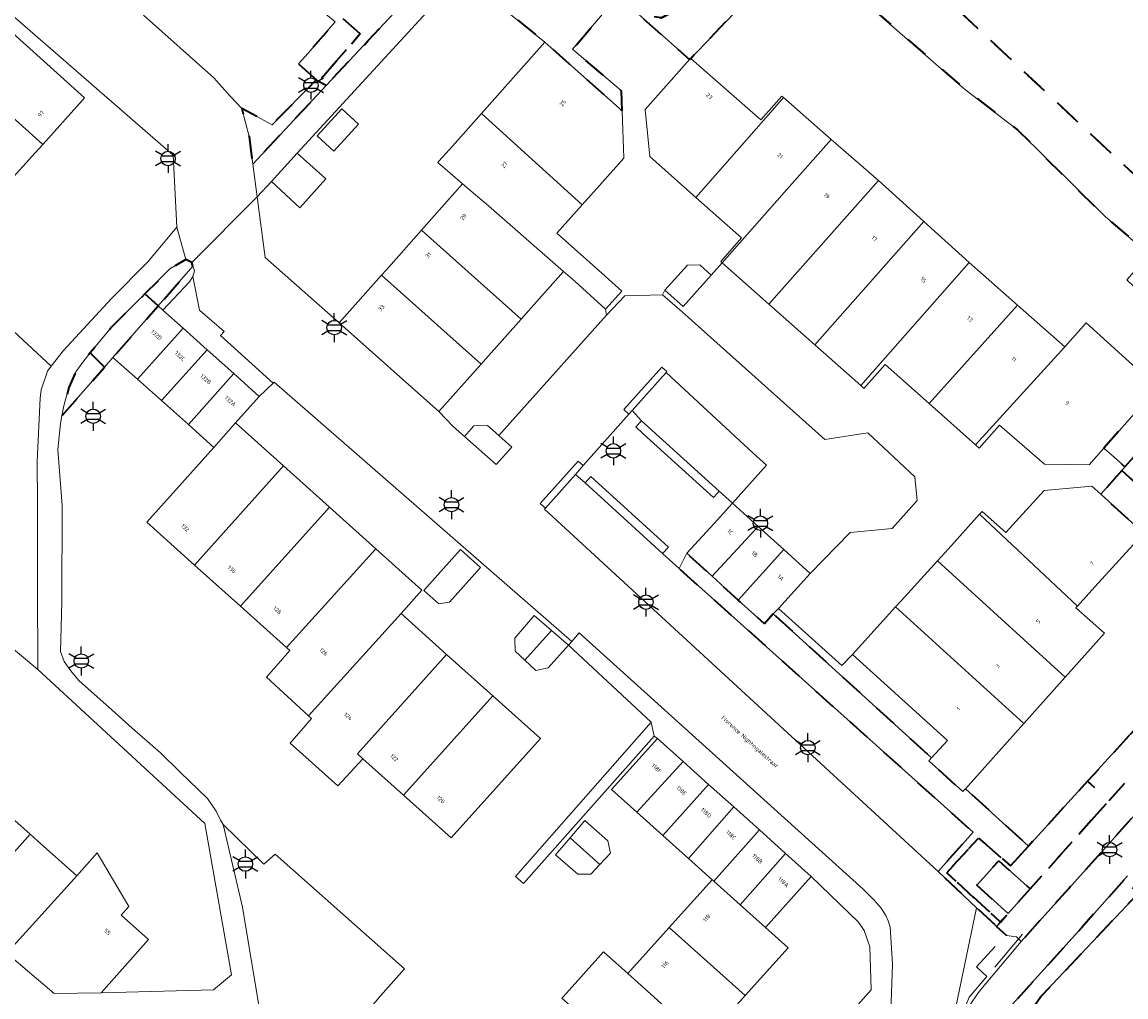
# Model space of a CAD drawing. Extents: x 105780 to 185197, y 477999 to 525027.
# Tile 132 of 562: x 106806 to 106903, y 479237 to 479322. Entities that reach past the tile are written whole.
import ezdxf
from ezdxf.enums import TextEntityAlignment as Align

# ---------------------------------------------------------------- set-up
doc = ezdxf.new("R2010")
doc.units = 0
doc.linetypes.add('XX-HIDDEN', pattern=[4, 2, -2])
for name, color, linetype, lineweight in [('B-GV-GR-HAAG_01-G', 252, 'GR-HAAG1', 13), ('B-GV-GR-MATERIAALGRENS-G', 252, 'XX-HIDDEN', 35), ('B-RO-IE-MEUBILAIR_WEGMEUBILAIR-S', 252, 'Continuous', 25), ('B-RO-IE-TERREINAFSCHEIDING_KUNSTMATIG_HEKWERK-G', 252, 'IE-TERREINAFSCHEIDING-KUNSTMATIG', 18), ('B-XX-KG-KADASTRAAL_BEBOUWING-G', 252, 'Continuous', 20), ('B1-WE-OG-BEBOUWING-T18', 7, 'Continuous', 18), ('B1-WE-OG-TERREIN_ERF-GV', 252, 'Continuous', 18), ('B1-WE-OG-TOPOGRAFIE-T18', 10, 'Continuous', 18), ('B1-WE-VH-VERHARDING_ASFALT-GV', 252, 'Continuous', 18), ('B1-WE-VH-VERHARDING_BETONSTRAATSTEEN-GV', 252, 'Continuous', 18), ('B1-WE-VH-VERHARDING_TEGEL-GV', 252, 'Continuous', 18)]:
    doc.layers.add(name, color=color, linetype=linetype, lineweight=lineweight)
doc.styles.add('NLCS-ISO', font='NLCS-ISO.ttf')
doc.styles.add('NLCS-ISO-M200-T18', font='NLCS-ISO.ttf', dxfattribs={"height": 0.36})
doc.linetypes.add('GR-HAAG1', pattern='A,6,[176,NLCS.shx,S=0.125,R=0,X=0,Y=0],-2', length=8)
doc.linetypes.add('IE-TERREINAFSCHEIDING-KUNSTMATIG', pattern='A,4,[82,NLCS.SHX,S=0.75,R=90,X=0,Y=0],4,-2', length=10)

# ---------------------------------------------------------------- blocks, each defined once
blk = doc.blocks.new('B-SIE-WEG_LICHTMAST-SO')
at = {"ltscale": 0.1}
for p, q in [((0, 1.27), (0, 2.53)), ((-1.1, 0.63), (-2.19, 1.27)), ((1.1, 0.63), (2.19, 1.27)), ((-1.1, -0.63), (-2.19, -1.27)), ((0, -1.27), (0, -2.53)), ((1.1, -0.63), (2.19, -1.27))]:
    blk.add_line(p, q, dxfattribs=at)
at = {"flags": 128}
for points in [[(-1.16, 0.5), (1.16, 0.5)], [(-1.16, -0.5), (1.16, -0.5)]]:
    blk.add_lwpolyline(points, dxfattribs=at)
at = {"ltscale": 0.1}
blk.add_circle((0, 0), 1.27, dxfattribs=at)
at = {"style": 'NLCS-ISO'}
blk.add_attdef('TYPE', text='', height=1.8, dxfattribs=at).set_placement((0, 2.53), align=Align.BOTTOM_CENTER)

msp = doc.modelspace()

# ---------------------------------------------------------------- linework, layer by layer
at = {"layer": 'B-GV-GR-HAAG_01-G', "flags": 128}
for points in [[(106860.454, 479286.191), (106866.621, 479280.59), (106866.945, 479280.947), (106867.125, 479281.145), (106860.312, 479287.333), (106859.808, 479286.778)], [(106855.845, 479282.415), (106855.341, 479281.86), (106862.154, 479275.672), (106862.658, 479276.227)]]:
    msp.add_lwpolyline(points, close=True, dxfattribs=at)
at = {"layer": 'B-GV-GR-MATERIAALGRENS-G', "flags": 128}
for points in [[(106844.59, 479329.89), (106843.47, 479332.69), (106833.89, 479342.495), (106832.709, 479340.943), (106833.32, 479336.4), (106834.88, 479335.05), (106840.364, 479330.298), (106837.38, 479326.887), (106833.852, 479322.854), (106835.605, 479321.296), (106831.933, 479317.109), (106832.623, 479316.777), (106836.29, 479320.71), (106840.01, 479324.7)], [(106872.87, 479333.82), (106874.5, 479334.55), (106875.48, 479334.52), (106876.64, 479333.92), (106877.97, 479332.84), (106907.06, 479305.69), (106922.91, 479288.95), (106923.16, 479288.53), (106923.02, 479287.94), (106922.26, 479287.1), (106921.55, 479286.82), (106917.76, 479289.66), (106915.55, 479291.5), (106914.94, 479291.53), (106914.27, 479290.06), (106912.69, 479287.93), (106909.76, 479285.23), (106908.13, 479283.88), (106907.27, 479282.91), (106908.19, 479281.54), (106913.96, 479275.98), (106915.57, 479274.63), (106916.35, 479275.451), (106925.74, 479285.33), (106926.36, 479285.79), (106928.362, 479285.134), (106929.748, 479286.718), (106926.099, 479289.984), (106925.618, 479289.454), (106924.008, 479290.914), (106924.479, 479291.434), (106920.646, 479294.865), (106920.209, 479294.404), (106919.91, 479294.71), (106918.525, 479296.124), (106918.856, 479296.467), (106911.607, 479302.955), (106911.28, 479303.58), (106910.77, 479309.24), (106910.92, 479313.09), (106911.52, 479314.54), (106922.711, 479325.543), (106920.88, 479327.02), (106919.87, 479325.89), (106916.693, 479328.584), (106906.78, 479336.99), (106905.13, 479338.08), (106903.72, 479338.64), (106902.02, 479339), (106875.21, 479338.06), (106872.94, 479337.9), (106871.23, 479337.55), (106869.86, 479336.91), (106868.62, 479336.15), (106867.683, 479335.213), (106864.98, 479332.44), (106862.54, 479330.17), (106860.96, 479329.12), (106860.54, 479328.24), (106860.073, 479324.32), (106860.03, 479323.02), (106862.05, 479322.71), (106862.99, 479323.22), (106871.139, 479331.963)], [(106877.97, 479332.84), (106876.64, 479333.92), (106875.48, 479334.52), (106874.5, 479334.55), (106872.87, 479333.82), (106871.139, 479331.963), (106862.99, 479323.22), (106862.05, 479322.71), (106860.03, 479323.02), (106864.515, 479319.043), (106864.617, 479319.158), (106864.621, 479319.154), (106874.15, 479329.13), (106888.64, 479316.49), (106893.31, 479312.89), (106901.01, 479305.25), (106904.802, 479301.999), (106906.573, 479303.961), (106912.778, 479298.456), (106913.098, 479297.679), (106913.056, 479297.175), (106912.947, 479296.794), (106912.775, 479296.265), (106912.299, 479295.405), (106912.98, 479294.8), (106902.75, 479283.27), (106902.48, 479282.966), (106914.404, 479272.024), (106915.57, 479274.63), (106913.96, 479275.98), (106908.19, 479281.54), (106907.27, 479282.91), (106908.13, 479283.88), (106909.76, 479285.23), (106912.69, 479287.93), (106914.27, 479290.06), (106914.94, 479291.53), (106915.55, 479291.5), (106917.76, 479289.66), (106921.55, 479286.82), (106922.26, 479287.1), (106923.02, 479287.94), (106923.16, 479288.53), (106922.91, 479288.95), (106907.06, 479305.69)], [(106858.11, 479324.5), (106858.51, 479327.71), (106858.09, 479328.24), (106854.323, 479331.29), (106853.47, 479331.98), (106852.43, 479332.61), (106851.66, 479332.72), (106850.17, 479332.41), (106849.07, 479331.64), (106848.4, 479330.83), (106844.459, 479326.53), (106851.812, 479320.58), (106853.927, 479318.698), (106858.597, 479314.543), (106858.535, 479316.313), (106854.249, 479319.947)], [(106835.605, 479321.296), (106833.852, 479322.854), (106833.411, 479322.349), (106831.025, 479319.617), (106830.188, 479318.659), (106831.933, 479317.109)], [(106832.623, 479316.777), (106831.933, 479317.109), (106831.644, 479317.183), (106827.869, 479313.326), (106826.095, 479314.276), (106825.19, 479314.76), (106825.84, 479312.29), (106826.162, 479309.847)], [(106912.98, 479294.8), (106912.299, 479295.405), (106912.775, 479296.265), (106912.947, 479296.794), (106913.056, 479297.175), (106913.098, 479297.679), (106912.778, 479298.456), (106906.573, 479303.961), (106904.802, 479301.999), (106904.882, 479301.931), (106906.68, 479300.39), (106910.171, 479297.292), (106908.927, 479293.82), (106905.61, 479290.258), (106900.909, 479284.919), (106902.032, 479283.913), (106902.75, 479283.27)], [(106820.909, 479300.914), (106820.81, 479301.21), (106820.28, 479301.49), (106818.88, 479300.66), (106816.689, 479298.465), (106817.856, 479297.42)], [(106817.856, 479297.42), (106816.689, 479298.465), (106813.77, 479295.54), (106811.893, 479293.279), (106813.144, 479292.028), (106813.88, 479292.87)], [(106813.144, 479292.028), (106811.893, 479293.279), (106811.33, 479292.6), (106810.63, 479291.63), (106810.02, 479290.26), (106809.58, 479288.63), (106809.409, 479287.755)], [(106924.721, 479276.241), (106933.607, 479286.222), (106931.193, 479288.371), (106929.748, 479286.718), (106928.362, 479285.134), (106926.36, 479285.79), (106925.74, 479285.33), (106916.35, 479275.451), (106915.57, 479274.63), (106914.404, 479272.024), (106912.518, 479269.963), (106906.695, 479263.601), (106903.11, 479259.668), (106904.95, 479257.983), (106901.343, 479253.948), (106899.789, 479252.21), (106894.429, 479246.215), (106892.493, 479244.056), (106891.821, 479243.297), (106891.487, 479242.92), (106892.349, 479242.125), (106893.243, 479242.005), (106893.631, 479241.581), (106897.826, 479246.258)], [(106902.48, 479282.966), (106900.626, 479280.876), (106904.393, 479277.461), (106904.372, 479277.438), (106912.518, 479269.963), (106914.404, 479272.024)], [(106871.875, 479270.354), (106871.095, 479269.495), (106868.8, 479271.58), (106866.498, 479273.671), (106864.282, 479275.684), (106863.6, 479274.36), (106889.42, 479251.19), (106886.34, 479247.75), (106889.73, 479244.54), (106891.487, 479242.92), (106891.821, 479243.297), (106891.7, 479243.409), (106887.108, 479247.636), (106889.903, 479250.672), (106892.709, 479248.239), (106894.289, 479249.975), (106888.743, 479255.008), (106888.516, 479254.754), (106885.54, 479257.47), (106885.772, 479257.719)], [(106903.11, 479259.668), (106899.468, 479255.666), (106901.271, 479254.015), (106901.343, 479253.948), (106904.95, 479257.983)], [(106899.789, 479252.21), (106901.343, 479253.948), (106901.271, 479254.015), (106899.468, 479255.666), (106894.289, 479249.975), (106892.709, 479248.239), (106889.903, 479250.672), (106887.108, 479247.636), (106891.7, 479243.409), (106891.821, 479243.297), (106892.493, 479244.056), (106889.738, 479246.527), (106891.675, 479248.685), (106894.429, 479246.215)], [(106892.864, 479225.148), (106891.821, 479227.102), (106891.484, 479228.071), (106891.817, 479229.541), (106892.359, 479231.021), (106892.559, 479231.439), (106894.444, 479235.385), (106895.38, 479236.774), (106903.939, 479245.837), (106903.082, 479246.602), (106903.39, 479247), (106902.992, 479247.359), (106898.969, 479242.817), (106892.595, 479235.758), (106891.867, 479234.68), (106891.389, 479233.579), (106890.914, 479231.752), (106890.889, 479231.439), (106890.682, 479228.881), (106891.079, 479226.665), (106891.839, 479223.996), (106895.088, 479214.996), (106914.768, 479197.302), (106918.537, 479201.793), (106918.62, 479201.723), (106918.779, 479201.888)]]:
    msp.add_lwpolyline(points, close=True, dxfattribs=at)
at = {"layer": 'B-RO-IE-TERREINAFSCHEIDING_KUNSTMATIG_HEKWERK-G', "flags": 128}
for points in [[(106891.318, 479239.323), (106893.746, 479242.222)], [(106891.348, 479213.885), (106890.177, 479217.829), (106889.599, 479220.166), (106889.026, 479222.485), (106888.425, 479224.862), (106888.036, 479227.25), (106887.668, 479229.656), (106887.915, 479232.059), (106888.176, 479234.466), (106889.075, 479236.714), (106890.624, 479238.522), (106889.727, 479239.363), (106891.346, 479241.138)]]:
    msp.add_lwpolyline(points, dxfattribs=at)
at = {"layer": 'B-XX-KG-KADASTRAAL_BEBOUWING-G', "flags": 128}
for points in [[(106802.668, 479323.52), (106798.991, 479319.433), (106807.72, 479311.598), (106811.224, 479315.494), (106811.388, 479315.676)], [(106853.927, 479318.698), (106851.812, 479320.58), (106846.241, 479314.318), (106855.091, 479306.288), (106856.614, 479308), (106858.742, 479310.392), (106858.597, 479314.543)], [(106798.991, 479319.433), (106798.326, 479318.693), (106795.273, 479315.299), (106795.201, 479315.219), (106797.263, 479313.424), (106804.067, 479307.537), (106807.046, 479310.849), (106807.72, 479311.598)], [(106872.76, 479315.711), (106872.618, 479315.836), (106870.773, 479313.74), (106864.621, 479319.154), (106864.617, 479319.158), (106864.515, 479319.043), (106860.62, 479314.65), (106861.021, 479310.526), (106865.075, 479306.932), (106871.21, 479313.94)], [(106876.952, 479312.022), (106872.76, 479315.711), (106871.21, 479313.94), (106865.075, 479306.932), (106869.086, 479303.376), (106867.26, 479301.319), (106867.385, 479301.208), (106873.064, 479307.648)], [(106833.97, 479314.716), (106831.808, 479312.357), (106833.283, 479311.005), (106835.445, 479313.364)], [(106846.241, 479314.318), (106843.694, 479311.455), (106842.498, 479310.11), (106842.408, 479310.009), (106844.594, 479308.122), (106846.868, 479306.208), (106853.458, 479300.436), (106854.476, 479299.541), (106857.15, 479297.134), (106858.568, 479298.709), (106856.515, 479300.558), (106852.874, 479303.797), (106855.091, 479306.288)], [(106881.105, 479308.424), (106877.152, 479311.846), (106876.952, 479312.022), (106873.064, 479307.648), (106867.385, 479301.208), (106871.474, 479297.579)], [(106830.07, 479310.83), (106827.8, 479308.35), (106830.29, 479306.02), (106832.59, 479308.57)], [(106885.095, 479304.814), (106881.105, 479308.424), (106871.474, 479297.579), (106875.514, 479293.993)], [(106844.594, 479308.122), (106841.858, 479305.048), (106840.991, 479304.074), (106849.73, 479296.245), (106850.624, 479297.25), (106853.458, 479300.436), (106846.868, 479306.208)], [(106889.079, 479301.214), (106885.095, 479304.814), (106875.514, 479293.993), (106879.549, 479290.412)], [(106840.991, 479304.074), (106837.866, 479300.56), (106837.463, 479300.107), (106846.206, 479292.284), (106846.631, 479292.762), (106849.73, 479296.245)], [(106866.423, 479300.116), (106865.414, 479301.023), (106864.336, 479300.995), (106862.36, 479298.797), (106863.951, 479297.366)], [(106893.321, 479297.481), (106889.079, 479301.214), (106879.549, 479290.412), (106879.835, 479290.158), (106881.697, 479292.256), (106885.558, 479288.829)], [(106837.463, 479300.107), (106833.74, 479295.922), (106842.506, 479288.124), (106846.206, 479292.284)], [(106820.05, 479295.451), (106818.275, 479297.044), (106817.856, 479297.42), (106813.88, 479292.87), (106816.034, 479290.976)], [(106897.488, 479293.814), (106893.321, 479297.481), (106885.558, 479288.829), (106889.645, 479285.201)], [(106905.61, 479290.258), (106899.36, 479295.93), (106897.488, 479293.814), (106889.645, 479285.201), (106889.955, 479284.926), (106891.745, 479286.942), (106895.68, 479283.51), (106899.624, 479283.446), (106900.909, 479284.919)], [(106822.154, 479293.564), (106820.05, 479295.451), (106816.034, 479290.976), (106818.157, 479289.11)], [(106824.491, 479291.467), (106822.154, 479293.564), (106818.157, 479289.11), (106820.518, 479286.991)], [(106826.736, 479289.453), (106824.491, 479291.467), (106820.518, 479286.991), (106822.752, 479284.987), (106824.657, 479287.136)], [(106828.862, 479283.363), (106824.657, 479287.136), (106822.752, 479284.987), (106816.855, 479278.415), (106821.046, 479274.654)], [(106847.773, 479286.029), (106846.779, 479286.916), (106845.589, 479286.881), (106844.763, 479285.955), (106847.539, 479283.48), (106848.909, 479285.016)], [(106832.904, 479279.735), (106828.862, 479283.363), (106821.046, 479274.654), (106825.089, 479271.027)], [(106900.626, 479280.876), (106899.859, 479281.571), (106895.647, 479281.208), (106893.453, 479278.788), (106892.282, 479277.497), (106890.218, 479279.368), (106889.987, 479279.114), (106898.585, 479271.054), (106900.118, 479272.746), (106904.372, 479277.438), (106904.393, 479277.461)], [(106836.965, 479276.091), (106832.904, 479279.735), (106825.089, 479271.027), (106829.131, 479267.399)], [(106870.549, 479278.036), (106868.286, 479280.091), (106866.671, 479278.313), (106864.282, 479275.684), (106866.498, 479273.671)], [(106889.987, 479279.114), (106887.248, 479276.091), (106886.289, 479275.034), (106897.495, 479264.796), (106900.95, 479268.66), (106898.43, 479270.883), (106898.585, 479271.054)], [(106872.785, 479276.005), (106870.549, 479278.036), (106866.498, 479273.671), (106868.8, 479271.58)], [(106839.182, 479270.396), (106841.024, 479272.449), (106836.965, 479276.091), (106829.131, 479267.399), (106829.414, 479267.145), (106827.37, 479264.8), (106831.059, 479261.418)], [(106846.173, 479274.438), (106844.398, 479276.025), (106841.183, 479272.428), (106842.494, 479271.256), (106843.452, 479271.394)], [(106875.099, 479273.903), (106872.785, 479276.005), (106868.8, 479271.58), (106871.095, 479269.495), (106871.875, 479270.354), (106872.326, 479270.85)], [(106886.289, 479275.034), (106883.107, 479271.524), (106882.618, 479270.984), (106893.876, 479260.749), (106897.495, 479264.796)], [(106882.618, 479270.984), (106878.832, 479266.808), (106887.183, 479259.237), (106885.772, 479257.719), (106885.54, 479257.47), (106888.516, 479254.754), (106888.743, 479255.008), (106893.876, 479260.749)], [(106843.189, 479266.8), (106839.182, 479270.396), (106831.059, 479261.418), (106831.33, 479261.17), (106829.45, 479259.01), (106833.62, 479255.26), (106835.825, 479257.646), (106835.353, 479258.07)], [(106852.387, 479268.919), (106850.876, 479270.215), (106849.176, 479268.233), (106849.201, 479267.095), (106850.045, 479266.309)], [(106853.894, 479267.627), (106852.387, 479268.919), (106850.045, 479266.309), (106851.032, 479265.39), (106852.115, 479265.623)], [(106847.23, 479263.173), (106843.189, 479266.8), (106835.353, 479258.07), (106835.825, 479257.646), (106839.395, 479254.442)], [(106847.23, 479263.173), (106839.395, 479254.442), (106843.586, 479250.681), (106851.421, 479259.412)], [(106863.959, 479257.399), (106861.694, 479259.432), (106857.669, 479254.949), (106859.887, 479252.958)], [(106866.194, 479255.392), (106863.959, 479257.399), (106859.887, 479252.958), (106862.168, 479250.91)], [(106868.403, 479253.408), (106866.194, 479255.392), (106862.168, 479250.91), (106864.434, 479248.876)], [(106806.603, 479251.009), (106802.312, 479254.821), (106794.398, 479245.998), (106798.674, 479242.161), (106801.606, 479245.414)], [(106868.403, 479253.408), (106864.434, 479248.876), (106866.505, 479247.017), (106866.664, 479246.875), (106870.654, 479251.387)], [(106854.033, 479250.7), (106856.638, 479248.355), (106857.564, 479249.348), (106857.331, 479250.431), (106855.327, 479252.21)], [(106870.654, 479251.387), (106866.664, 479246.875), (106868.972, 479244.816), (106872.953, 479249.323)], [(106810.701, 479247.371), (106807.267, 479250.42), (106806.603, 479251.009), (106801.606, 479245.414), (106798.674, 479242.161), (106799.33, 479241.573), (106802.866, 479238.401), (106803.678, 479239.349), (106803.563, 479239.455), (106804.576, 479240.579)], [(106854.033, 479250.7), (106852.739, 479249.191), (106854.721, 479247.492), (106855.858, 479247.517), (106856.638, 479248.355)], [(106814.616, 479243.894), (106815.269, 479244.656), (106812.495, 479249.392), (106810.701, 479247.371), (106804.576, 479240.579), (106805.985, 479239.368), (106808.727, 479237.019), (106812.856, 479237.096), (106817.007, 479241.771)], [(106875.212, 479247.295), (106872.953, 479249.323), (106868.972, 479244.816), (106871.202, 479242.828)], [(106889.738, 479246.527), (106892.493, 479244.056), (106894.429, 479246.215), (106891.675, 479248.685)], [(106871.202, 479242.828), (106868.972, 479244.816), (106866.664, 479246.875), (106866.505, 479247.017), (106862.743, 479242.827), (106869.416, 479236.836), (106873.191, 479241.041)], [(106862.743, 479242.827), (106859.101, 479238.771), (106865.774, 479232.779), (106869.416, 479236.836)], [(106865.774, 479232.779), (106859.101, 479238.771), (106856.974, 479240.681), (106853.455, 479236.762), (106853.318, 479236.61), (106857.756, 479232.657), (106867.262, 479224.116), (106868.562, 479225.503), (106866.393, 479227.539), (106865.409, 479227.583), (106865.212, 479227.768), (106865.27, 479228.34), (106863.337, 479230.065)]]:
    msp.add_lwpolyline(points, close=True, dxfattribs=at)
at = {"layer": 'B1-WE-OG-TERREIN_ERF-GV', "flags": 128}
for points in [[(106833.411, 479322.349), (106831.03, 479324.35), (106824.048, 479331.381), (106821.061, 479328.008), (106820.493, 479327.367), (106816.899, 479323.308), (106816.701, 479323.084), (106816.573, 479322.939), (106822.74, 479317.43), (106824.17, 479315.82), (106825.19, 479314.76), (106826.095, 479314.276), (106827.869, 479313.326), (106831.644, 479317.183), (106831.933, 479317.109), (106830.188, 479318.659), (106831.025, 479319.617)], [(106893.31, 479312.89), (106888.64, 479316.49), (106874.15, 479329.13), (106864.621, 479319.154), (106870.773, 479313.74), (106872.618, 479315.836), (106872.76, 479315.711), (106876.952, 479312.022), (106877.152, 479311.846), (106881.105, 479308.424), (106885.095, 479304.814), (106889.079, 479301.214), (106893.321, 479297.481), (106897.488, 479293.814), (106899.36, 479295.93), (106905.61, 479290.258), (106908.927, 479293.82), (106910.171, 479297.292), (106906.68, 479300.39), (106904.61, 479298.1), (106902.93, 479299.71), (106904.882, 479301.931), (106904.802, 479301.999), (106901.01, 479305.25)], [(106819.297, 479308.354), (106819.18, 479310.65), (106798.5, 479328.62), (106797.763, 479327.975), (106800.338, 479325.709), (106802.668, 479323.52), (106811.388, 479315.676), (106811.224, 479315.494), (106807.72, 479311.598), (106807.046, 479310.849), (106804.067, 479307.537), (106802.838, 479306.171), (106798.497, 479301.345), (106808.458, 479292.128), (106809.55, 479293.5), (106813.77, 479298.07), (106816.94, 479301.27), (106819.501, 479304.338)], [(106851.812, 479320.58), (106844.459, 479326.53), (106830.07, 479310.83), (106832.59, 479308.57), (106830.29, 479306.02), (106827.8, 479308.35), (106826.537, 479307.001), (106827.24, 479301.66), (106833.74, 479295.922), (106837.463, 479300.107), (106837.866, 479300.56), (106840.991, 479304.074), (106841.858, 479305.048), (106844.594, 479308.122), (106842.408, 479310.009), (106842.498, 479310.11), (106843.694, 479311.455), (106846.241, 479314.318)], [(106833.97, 479314.716), (106835.445, 479313.364), (106833.283, 479311.005), (106831.808, 479312.357)], [(106820.9, 479299.98), (106821.05, 479300.49), (106820.909, 479300.914), (106817.856, 479297.42), (106818.275, 479297.044), (106820.61, 479299.54)], [(106871.474, 479297.579), (106867.385, 479301.208), (106866.423, 479300.116), (106863.951, 479297.366), (106862.36, 479298.797), (106862.15, 479298.37), (106863.86, 479296.9), (106876.41, 479285.68), (106880.19, 479286.27), (106884.3, 479282.39), (106884.52, 479280.33), (106882.31, 479277.87), (106878.62, 479277.52), (106875.099, 479273.903), (106872.326, 479270.85), (106877.9, 479265.83), (106878.832, 479266.808), (106882.618, 479270.984), (106883.107, 479271.524), (106886.289, 479275.034), (106887.248, 479276.091), (106889.987, 479279.114), (106890.218, 479279.368), (106892.282, 479277.497), (106893.453, 479278.788), (106895.647, 479281.208), (106899.859, 479281.571), (106900.626, 479280.876), (106902.48, 479282.966), (106902.75, 479283.27), (106902.032, 479283.913), (106900.909, 479284.919), (106899.624, 479283.446), (106895.68, 479283.51), (106891.745, 479286.942), (106889.955, 479284.926), (106889.645, 479285.201), (106885.558, 479288.829), (106881.697, 479292.256), (106879.835, 479290.158), (106879.549, 479290.412), (106875.514, 479293.993)], [(106823.65, 479295.166), (106821.482, 479297.047), (106820.9, 479299.98), (106820.61, 479299.54), (106818.275, 479297.044), (106820.05, 479295.451), (106822.154, 479293.564), (106824.491, 479291.467), (106826.736, 479289.453), (106827.958, 479290.622), (106823.333, 479294.826)], [(106857.23, 479296.61), (106857.15, 479297.134), (106854.476, 479299.541), (106853.458, 479300.436), (106850.624, 479297.25), (106849.73, 479296.245), (106846.631, 479292.762), (106846.206, 479292.284), (106842.506, 479288.124), (106843.763, 479286.828), (106844.763, 479285.955), (106845.589, 479286.881), (106846.779, 479286.916), (106847.773, 479286.029)], [(106912.518, 479269.963), (106904.372, 479277.438), (106900.118, 479272.746), (106898.585, 479271.054), (106898.43, 479270.883), (106900.95, 479268.66), (106897.495, 479264.796), (106893.876, 479260.749), (106888.743, 479255.008), (106894.289, 479249.975), (106899.468, 479255.666), (106903.11, 479259.668), (106906.695, 479263.601)], [(106846.173, 479274.438), (106843.452, 479271.394), (106842.494, 479271.256), (106841.183, 479272.428), (106844.398, 479276.025)], [(106878.832, 479266.808), (106877.9, 479265.83), (106872.326, 479270.85), (106871.875, 479270.354), (106885.772, 479257.719), (106887.183, 479259.237)], [(106853.894, 479267.627), (106852.115, 479265.623), (106851.032, 479265.39), (106850.045, 479266.309), (106849.201, 479267.095), (106849.176, 479268.233), (106850.876, 479270.215), (106852.387, 479268.919)], [(106861.405, 479259.628), (106861.14, 479260.84), (106849.241, 479247.305), (106849.948, 479246.682)], [(106852.739, 479249.191), (106854.033, 479250.7), (106855.327, 479252.21), (106857.331, 479250.431), (106857.564, 479249.348), (106856.638, 479248.355), (106855.858, 479247.517), (106854.721, 479247.492)], [(106823.555, 479251.875), (106825.27, 479244.62), (106826.96, 479234.4), (106827.75, 479230.35), (106827.787, 479227.941), (106829.15, 479227.03), (106837.38, 479236.83), (106839.49, 479239.2), (106828.12, 479249.25), (106827.13, 479248.37)]]:
    msp.add_lwpolyline(points, close=True, dxfattribs=at)
for points in [[(106858.11, 479324.5), (106854.249, 479319.947), (106858.535, 479316.313), (106858.597, 479314.543), (106858.742, 479310.392), (106856.614, 479308), (106855.091, 479306.288), (106852.874, 479303.797), (106856.515, 479300.558), (106858.568, 479298.709), (106857.15, 479297.134), (106857.23, 479296.61), (106858.83, 479298.29), (106862.15, 479298.37), (106862.36, 479298.797), (106864.336, 479300.995), (106865.414, 479301.023), (106866.423, 479300.116), (106867.385, 479301.208), (106867.26, 479301.319), (106869.086, 479303.376), (106865.075, 479306.932), (106861.021, 479310.526), (106860.62, 479314.65), (106864.515, 479319.043), (106860.03, 479323.02)], [(106795.42, 479275.37), (106807.29, 479265.47), (106807.27, 479272.777), (106807.25, 479280.081), (106807.24, 479283.76), (106807.48, 479289.3), (106807.57, 479290.04), (106808.15, 479291.69), (106808.458, 479292.128), (106798.497, 479301.345)], [(106853.318, 479236.61), (106853.455, 479236.762), (106856.974, 479240.681), (106859.101, 479238.771), (106862.743, 479242.827), (106866.505, 479247.017), (106864.434, 479248.876), (106862.168, 479250.91), (106859.887, 479252.958), (106857.669, 479254.949), (106861.694, 479259.432), (106861.405, 479259.628), (106849.948, 479246.682), (106849.241, 479247.305), (106861.14, 479260.84), (106853.894, 479267.627), (106854.18, 479267.949), (106828.05, 479290.71), (106827.958, 479290.622), (106826.736, 479289.453), (106824.657, 479287.136), (106828.862, 479283.363), (106832.904, 479279.735), (106836.965, 479276.091), (106841.024, 479272.449), (106839.182, 479270.396), (106843.189, 479266.8), (106847.23, 479263.173), (106851.421, 479259.412), (106843.586, 479250.681), (106839.395, 479254.442), (106835.825, 479257.646), (106833.62, 479255.26), (106829.45, 479259.01), (106831.33, 479261.17), (106831.059, 479261.418), (106827.37, 479264.8), (106829.414, 479267.145), (106829.131, 479267.399), (106825.089, 479271.027), (106821.046, 479274.654), (106816.855, 479278.415), (106822.752, 479284.987), (106820.518, 479286.991), (106818.157, 479289.11), (106816.034, 479290.976), (106813.88, 479292.87), (106813.144, 479292.028), (106809.409, 479287.755), (106809.28, 479287.09), (106809.05, 479284.8), (106809.42, 479279.89), (106809.4, 479271.38), (106809.27, 479267.06), (106809.6, 479266.19), (106810.15, 479265.39), (106810.91, 479264.47), (106813.782, 479261.928), (106815.579, 479260.337), (106818.05, 479258.15), (106819.79, 479256.45), (106822.18, 479254.16), (106822.95, 479253.03), (106823.323, 479252.252), (106823.555, 479251.875), (106827.13, 479248.37), (106828.12, 479249.25), (106839.49, 479239.2), (106837.38, 479236.83), (106829.15, 479227.03)], [(106802.312, 479254.821), (106806.603, 479251.009), (106807.267, 479250.42), (106810.701, 479247.371), (106812.495, 479249.392), (106815.269, 479244.656), (106814.616, 479243.894), (106817.007, 479241.771), (106812.856, 479237.096), (106822.715, 479237.332), (106824.29, 479238.67), (106821.96, 479251.95), (106807.29, 479265.47), (106795.42, 479275.37)], [(106879.064, 479235.765), (106880.454, 479237.334), (106880.345, 479241.112), (106879.866, 479242.571), (106879.345, 479243.296), (106875.212, 479247.295), (106871.202, 479242.828), (106873.191, 479241.041), (106869.416, 479236.836), (106865.774, 479232.779)], [(106903.939, 479245.837), (106895.38, 479236.774), (106894.444, 479235.385), (106892.559, 479231.439), (106892.359, 479231.021), (106891.817, 479229.541), (106891.484, 479228.071), (106891.821, 479227.102), (106892.864, 479225.148), (106918.779, 479201.888)]]:
    msp.add_lwpolyline(points, dxfattribs=at)
at = {"layer": 'B1-WE-VH-VERHARDING_ASFALT-GV', "flags": 128}
for points in [[(106840.01, 479324.7), (106836.29, 479320.71), (106832.623, 479316.777), (106826.162, 479309.847), (106826.537, 479307.001), (106827.8, 479308.35), (106830.07, 479310.83), (106844.459, 479326.53)], [(106826.96, 479234.4), (106825.27, 479244.62), (106823.555, 479251.875), (106823.323, 479252.252), (106822.95, 479253.03), (106822.18, 479254.16), (106819.79, 479256.45), (106818.05, 479258.15), (106815.579, 479260.337), (106813.782, 479261.928), (106810.91, 479264.47), (106810.15, 479265.39), (106809.6, 479266.19), (106809.27, 479267.06), (106809.4, 479271.38), (106809.42, 479279.89), (106809.05, 479284.8), (106809.28, 479287.09), (106809.409, 479287.755), (106809.58, 479288.63), (106810.02, 479290.26), (106810.63, 479291.63), (106811.33, 479292.6), (106811.893, 479293.279), (106813.77, 479295.54), (106816.689, 479298.465), (106818.88, 479300.66), (106820.28, 479301.49), (106819.501, 479304.338), (106816.94, 479301.27), (106813.77, 479298.07), (106809.55, 479293.5), (106808.458, 479292.128), (106808.15, 479291.69), (106807.57, 479290.04), (106807.48, 479289.3), (106807.24, 479283.76), (106807.25, 479280.081), (106807.27, 479272.777), (106807.29, 479265.47), (106821.96, 479251.95), (106824.29, 479238.67), (106822.715, 479237.332), (106812.856, 479237.096), (106808.727, 479237.019), (106805.985, 479239.368), (106804.576, 479240.579)], [(106924.721, 479276.241), (106897.826, 479246.258), (106893.631, 479241.581), (106889.963, 479237.189), (106888.997, 479235.804)], [(106892.595, 479235.758), (106898.969, 479242.817), (106902.992, 479247.359)]]:
    msp.add_lwpolyline(points, dxfattribs=at)
at = {"layer": 'B1-WE-VH-VERHARDING_BETONSTRAATSTEEN-GV', "flags": 128}
for points in [[(106798.5, 479328.62), (106819.18, 479310.65), (106819.297, 479308.354), (106819.501, 479304.338), (106820.28, 479301.49), (106820.81, 479301.21), (106826.537, 479307.001), (106826.162, 479309.847), (106825.84, 479312.29), (106825.19, 479314.76), (106824.17, 479315.82), (106822.74, 479317.43), (106816.573, 479322.939)], [(106887.616, 479234.427), (106889.73, 479244.54), (106886.34, 479247.75), (106851.79, 479279.565), (106851.856, 479279.661), (106851.409, 479280.061), (106854.741, 479283.789), (106855.188, 479283.389), (106859.197, 479287.914), (106858.75, 479288.314), (106862.082, 479292.042), (106862.529, 479291.642), (106862.455, 479291.559), (106870.111, 479284.486), (106871.272, 479283.432), (106868.286, 479280.091), (106870.549, 479278.036), (106872.785, 479276.005), (106875.099, 479273.903), (106878.62, 479277.52), (106882.31, 479277.87), (106884.52, 479280.33), (106884.3, 479282.39), (106880.19, 479286.27), (106876.41, 479285.68), (106863.86, 479296.9), (106862.15, 479298.37), (106858.83, 479298.29), (106857.23, 479296.61), (106847.773, 479286.029), (106848.909, 479285.016), (106847.539, 479283.48), (106844.763, 479285.955), (106843.763, 479286.828), (106842.506, 479288.124), (106833.74, 479295.922), (106827.24, 479301.66), (106826.537, 479307.001), (106820.81, 479301.21), (106820.909, 479300.914), (106821.05, 479300.49), (106820.9, 479299.98), (106821.482, 479297.047), (106823.65, 479295.166), (106823.333, 479294.826), (106827.958, 479290.622), (106828.05, 479290.71), (106854.18, 479267.949), (106854.839, 479268.691), (106879.776, 479246.198), (106880.738, 479245.23), (106881.347, 479244.504), (106881.754, 479243.88), (106881.973, 479243.394), (106882.133, 479242.858), (106882.341, 479239.604), (106882.2, 479235.419)]]:
    msp.add_lwpolyline(points, dxfattribs=at)
for points in [[(106862.455, 479291.559), (106859.469, 479288.219), (106860.312, 479287.333), (106867.125, 479281.145), (106868.286, 479280.091), (106871.272, 479283.432), (106870.111, 479284.486)], [(106867.125, 479281.145), (106866.945, 479280.947), (106866.621, 479280.59), (106860.454, 479286.191), (106859.808, 479286.778), (106860.312, 479287.333), (106859.469, 479288.219), (106859.197, 479287.914), (106855.188, 479283.389), (106854.495, 479282.614), (106855.341, 479281.86), (106855.845, 479282.415), (106862.658, 479276.227), (106862.154, 479275.672), (106863.6, 479274.36), (106864.282, 479275.684), (106866.671, 479278.313), (106868.286, 479280.091)], [(106863.6, 479274.36), (106862.154, 479275.672), (106855.341, 479281.86), (106854.495, 479282.614), (106851.856, 479279.661), (106851.79, 479279.565), (106886.34, 479247.75), (106889.42, 479251.19)]]:
    msp.add_lwpolyline(points, close=True, dxfattribs=at)
at = {"layer": 'B1-WE-VH-VERHARDING_TEGEL-GV', "flags": 128}
for points in [[(106862.455, 479291.559), (106862.529, 479291.642), (106862.082, 479292.042), (106858.75, 479288.314), (106859.197, 479287.914), (106859.469, 479288.219)], [(106854.495, 479282.614), (106855.188, 479283.389), (106854.741, 479283.789), (106851.409, 479280.061), (106851.856, 479279.661)]]:
    msp.add_lwpolyline(points, close=True, dxfattribs=at)
for points in [[(106882.2, 479235.419), (106882.341, 479239.604), (106882.133, 479242.858), (106881.973, 479243.394), (106881.754, 479243.88), (106881.347, 479244.504), (106880.738, 479245.23), (106879.776, 479246.198), (106854.839, 479268.691), (106854.18, 479267.949), (106853.894, 479267.627), (106861.14, 479260.84), (106861.405, 479259.628), (106861.694, 479259.432), (106863.959, 479257.399), (106866.194, 479255.392), (106868.403, 479253.408), (106870.654, 479251.387), (106872.953, 479249.323), (106875.212, 479247.295), (106879.345, 479243.296), (106879.866, 479242.571), (106880.345, 479241.112), (106880.454, 479237.334), (106879.064, 479235.765)], [(106888.997, 479235.804), (106889.963, 479237.189), (106893.631, 479241.581), (106893.243, 479242.005), (106892.349, 479242.125), (106891.487, 479242.92), (106889.73, 479244.54), (106887.616, 479234.427)]]:
    msp.add_lwpolyline(points, dxfattribs=at)

# ---------------------------------------------------------------- block references
at = {"layer": 'B-RO-IE-MEUBILAIR_WEGMEUBILAIR-S', "xscale": 0.5, "yscale": 0.5, "zscale": 0.5}
for p in [(106831.276, 479316.796), (106818.726, 479310.356), (106833.316, 479295.506), (106812.146, 479287.716), (106857.833, 479284.681), (106843.616, 479279.956), (106870.74, 479278.327), (106860.687, 479271.396), (106811.106, 479266.226), (106874.906, 479258.616), (106901.404, 479249.663), (106825.516, 479248.396)]:
    msp.add_blockref('B-SIE-WEG_LICHTMAST-SO', p, dxfattribs=at)

# ---------------------------------------------------------------- texts
at = {"layer": 'B1-WE-OG-BEBOUWING-T18', "style": 'NLCS-ISO-M200-T18'}
for s, rotation, p in [('23', 318.5, (106866.256, 479315.838)), ('25', 48.3, (106853.384, 479315.227)), ('97', 48, (106807.57, 479314.274)), ('21', 319.2, (106872.473, 479310.608)), ('27', 48.3, (106848.268, 479309.802)), ('19', 319.3, (106876.556, 479307.077)), ('29', 48.3, (106844.667, 479305.221)), ('17', 319.3, (106880.75, 479303.324)), ('31', 48.3, (106841.573, 479301.867)), ('15', 319.3, (106885.055, 479299.683)), ('33', 48.3, (106837.455, 479297.238)), ('13', 319.3, (106889.139, 479296.261)), ('132D', 318.1, (106817.709, 479294.865)), ('132C', 318.1, (106819.783, 479293.004)), ('11', 319.3, (106893.003, 479292.727)), ('132B', 318.1, (106822.036, 479290.983)), ('132A', 318.1, (106824.192, 479289.048)), ('9', 318.4, (106897.672, 479288.87)), ('132', 318.1, (106820.233, 479277.937)), ('1C', 317.8, (106868.09, 479277.567)), ('1B', 317.8, (106870.232, 479275.622)), ('130', 318.1, (106824.32, 479274.27)), ('7', 47.4, (106899.857, 479274.807)), ('1A', 317.8, (106872.519, 479273.545)), ('128', 318.1, (106828.317, 479270.682)), ('5', 47.4, (106895.127, 479269.709)), ('126', 318.1, (106832.386, 479267.032)), ('3', 47.4, (106891.564, 479265.778)), ('1', 47.4, (106888.124, 479262.03)), ('124', 318.1, (106834.54, 479261.353)), ('122', 318.1, (106838.582, 479257.725)), ('118F', 318.1, (106861.63, 479256.802)), ('118E', 318.1, (106863.817, 479254.839)), ('120', 318.1, (106842.668, 479254.058)), ('118D', 318.1, (106865.98, 479252.896)), ('118C', 318.1, (106868.155, 479250.943)), ('118B', 318.1, (106870.48, 479248.855)), ('118A', 318.1, (106872.764, 479246.805)), ('118', 48.1, (106866.032, 479243.647)), ('55', 318.1, (106813.391, 479242.438)), ('116', 48.1, (106862.367, 479239.564))]:
    msp.add_text(s, height=0.36, rotation=rotation, dxfattribs=at).set_placement(p, align=Align.MIDDLE)
at = {"layer": 'B1-WE-OG-TOPOGRAFIE-T18', "style": 'NLCS-ISO-M200-T18'}
msp.add_text('Florence Nightingalestraat', height=0.36, rotation=317.7, dxfattribs=at).set_placement((106869.779, 479259.089), align=Align.MIDDLE)

doc.saveas('drawing.dxf')
